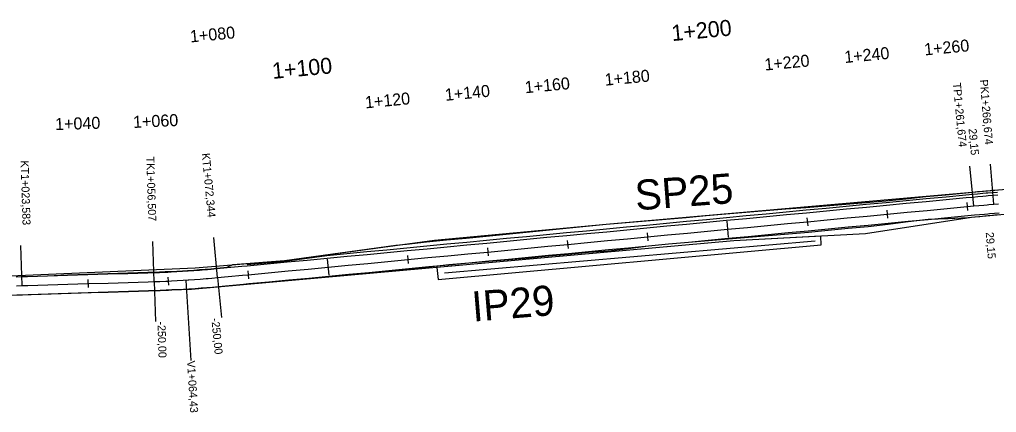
# Model space of a CAD drawing. Extents: x -636600 to -628587, y -1090963 to -1085869.
# Drawn here: x -634250.1 to -634006.6, y -1089466.5 to -1089368.6 of the extents above; entities that cross this region are included whole.
import ezdxf

# ---------------------------------------------------------------- set-up
doc = ezdxf.new("R2010")
doc.units = 0
for name, color, linetype in [('01_PARCELY_NÁVRH_PC', 7, 'Continuous'), ('03_PC_OBJEKTY_NÁVRH', 7, 'Continuous'), ('06_ÚSES_IP_NAVRH', 7, 'Continuous'), ('dno příkopu', 7, 'Continuous'), ('HEKTOMETRY100', 7, 'Continuous'), ('HEKTOMETRY20', 7, 'Continuous'), ('HL_BODY', 7, 'Continuous'), ('POLOMERY', 7, 'Continuous'), ('situace_osa', 7, 'Continuous'), ('situace_těleso', 7, 'Continuous'), ('situace_vozovka', 7, 'Continuous'), ('VRCHOLY', 7, 'Continuous')]:
    doc.layers.add(name, color=color, linetype=linetype)

msp = doc.modelspace()

# ---------------------------------------------------------------- linework, layer by layer
at = {"layer": '01_PARCELY_NÁVRH_PC'}
for points in [[(-634269.86, -1089433.24), (-634206.34, -1089430.45), (-634184.01, -1089428.6), (-634146.66, -1089423.53), (-634103.9, -1089419.55), (-634000.36, -1089410.49)], [(-634000.04, -1089416.76), (-634012.79, -1089417.95), (-634039.24, -1089422.03), (-634072.06, -1089423.71), (-634207.27, -1089435.85), (-634252.19, -1089437.36)]]:
    msp.add_lwpolyline(points, dxfattribs=at)
msp.add_lwpolyline([(-634146.05, -1089430.35), (-634145.78, -1089433.34), (-634050.25, -1089424.76), (-634050.36, -1089422.6), (-634072.06, -1089423.71)], close=True, dxfattribs=at)
at = {"layer": '06_ÚSES_IP_NAVRH'}
msp.add_line((-634051.78, -1089423.85), (-634144.2, -1089431.8), dxfattribs=at)
at = {"layer": 'dno příkopu'}
msp.add_lwpolyline([(-634193.36, -1089429.66), (-634184, -1089428.8), (-634173.48, -1089427.35), (-634168.5, -1089426.88), (-634163.52, -1089426.41), (-634158.54, -1089425.94), (-634153.57, -1089425.47), (-634148.59, -1089424.99), (-634143.61, -1089424.52), (-634138.63, -1089424.05), (-634133.66, -1089423.58), (-634128.68, -1089423.11), (-634123.7, -1089422.64), (-634118.72, -1089422.17), (-634113.74, -1089421.69), (-634108.77, -1089421.22), (-634103.79, -1089420.75), (-634098.81, -1089420.28), (-634093.83, -1089419.81), (-634088.86, -1089419.34), (-634083.88, -1089418.87), (-634078.9, -1089418.39), (-634073.92, -1089417.92), (-634068.94, -1089417.45), (-634063.97, -1089416.98), (-634058.99, -1089416.51), (-634054.01, -1089416.04), (-634049.03, -1089415.57), (-634044.06, -1089415.09), (-634039.08, -1089414.62), (-634034.1, -1089414.15), (-634029.12, -1089413.68), (-634024.14, -1089413.21), (-634019.17, -1089412.74), (-634014.19, -1089412.27), (-634012.52, -1089412.11), (-634011.28, -1089411.99), (-634010.02, -1089411.87), (-634009.19, -1089411.8), (-634008.76, -1089411.76), (-634007.5, -1089411.66), (-634006.32, -1089411.57)], dxfattribs=at)
at = {"layer": 'HEKTOMETRY100'}
for points in [[(-634073.83, -1089418.87), (-634073.46, -1089422.85)], [(-634173.39, -1089428.3), (-634173.01, -1089432.28)]]:
    msp.add_lwpolyline(points, dxfattribs=at)
at = {"layer": 'HEKTOMETRY20'}
for points in [[(-634033.92, -1089416.09), (-634033.73, -1089418.08)], [(-634014.01, -1089414.21), (-634013.82, -1089416.2)], [(-634053.83, -1089417.98), (-634053.64, -1089419.97)], [(-634113.56, -1089423.64), (-634113.37, -1089425.63)], [(-634093.65, -1089421.75), (-634093.46, -1089423.74)], [(-634133.47, -1089425.52), (-634133.28, -1089427.51)], [(-634153.38, -1089427.41), (-634153.19, -1089429.4)], [(-634193.2, -1089431.18), (-634193.02, -1089433.17)], [(-634233.06, -1089433.4), (-634233, -1089435.4)], [(-634213.09, -1089432.76), (-634213, -1089434.75)]]:
    msp.add_lwpolyline(points, dxfattribs=at)
at = {"layer": 'HL_BODY'}
for points in [[(-634012.24, -1089415.05), (-634013.19, -1089405.09)], [(-634007.26, -1089414.6), (-634008.06, -1089404.63)], [(-634216.53, -1089433.89), (-634216.85, -1089423.89)], [(-634200.73, -1089432.9), (-634201.67, -1089422.94)], [(-634249.44, -1089434.91), (-634249.75, -1089424.92)]]:
    msp.add_lwpolyline(points, dxfattribs=at)
at = {"layer": 'POLOMERY'}
for points in [[(-634012.24, -1089415.05), (-634013.19, -1089405.09)], [(-634007.26, -1089414.6), (-634008.06, -1089404.63)], [(-634249.44, -1089434.91), (-634249.75, -1089424.92)], [(-634200.73, -1089432.9), (-634199.79, -1089442.85)], [(-634216.53, -1089433.89), (-634216.22, -1089443.88)]]:
    msp.add_lwpolyline(points, dxfattribs=at)
at = {"layer": 'situace_osa'}
msp.add_lwpolyline([(-634250.87, -1089434.96), (-634249.44, -1089434.91), (-634248.03, -1089434.87), (-634243.03, -1089434.71), (-634238.03, -1089434.56), (-634233.03, -1089434.4), (-634228.04, -1089434.25), (-634223.04, -1089434.09), (-634218.04, -1089433.94), (-634216.53, -1089433.89), (-634215.1, -1089433.84), (-634213.66, -1089433.78), (-634213.04, -1089433.76), (-634212.22, -1089433.72), (-634210.78, -1089433.64), (-634209.34, -1089433.56), (-634208.05, -1089433.48), (-634207.91, -1089433.47), (-634206.47, -1089433.37), (-634205.04, -1089433.27), (-634203.6, -1089433.15), (-634203.07, -1089433.11), (-634202.17, -1089433.03), (-634200.73, -1089432.9), (-634198.09, -1089432.64), (-634194.5, -1089432.31), (-634193.11, -1089432.17), (-634188.13, -1089431.7), (-634183.15, -1089431.23), (-634178.18, -1089430.76), (-634173.2, -1089430.29), (-634168.22, -1089429.82), (-634163.24, -1089429.35), (-634158.27, -1089428.87), (-634153.29, -1089428.4), (-634148.31, -1089427.93), (-634143.33, -1089427.46), (-634138.35, -1089426.99), (-634133.38, -1089426.52), (-634128.4, -1089426.05), (-634123.42, -1089425.57), (-634118.44, -1089425.1), (-634113.47, -1089424.63), (-634108.49, -1089424.16), (-634103.51, -1089423.69), (-634098.53, -1089423.22), (-634093.56, -1089422.75), (-634088.58, -1089422.27), (-634083.6, -1089421.8), (-634078.62, -1089421.33), (-634073.64, -1089420.86), (-634068.67, -1089420.39), (-634063.69, -1089419.92), (-634058.71, -1089419.45), (-634053.73, -1089418.97), (-634048.76, -1089418.5), (-634043.78, -1089418.03), (-634038.8, -1089417.56), (-634033.82, -1089417.09), (-634028.84, -1089416.62), (-634023.87, -1089416.15), (-634018.89, -1089415.67), (-634013.91, -1089415.2), (-634012.24, -1089415.05), (-634011, -1089414.93), (-634009.76, -1089414.81), (-634008.93, -1089414.74), (-634008.51, -1089414.7), (-634007.26, -1089414.6), (-634006.1, -1089414.51)], dxfattribs=at)
at = {"layer": 'situace_těleso'}
for points in [[(-634156.27, -1089424.83), (-634153.65, -1089424.56), (-634148.68, -1089424.02), (-634143.71, -1089423.5), (-634138.73, -1089423.04), (-634133.75, -1089422.56), (-634128.78, -1089422.07), (-634123.8, -1089421.59), (-634118.82, -1089421.09), (-634113.85, -1089420.57), (-634108.88, -1089420.04), (-634103.9, -1089419.55), (-634098.92, -1089419.13), (-634093.94, -1089418.73), (-634088.95, -1089418.31), (-634083.97, -1089417.88), (-634078.99, -1089417.45), (-634074.01, -1089417.02), (-634069.03, -1089416.6), (-634064.04, -1089416.19), (-634059.06, -1089415.79), (-634054.07, -1089415.39), (-634049.09, -1089414.98), (-634044.1, -1089414.58), (-634039.12, -1089414.18), (-634034.14, -1089413.76), (-634029.16, -1089413.24), (-634024.19, -1089412.72), (-634019.21, -1089412.24), (-634014.24, -1089411.74), (-634012.57, -1089411.58), (-634011.33, -1089411.46), (-634010.07, -1089411.34), (-634009.24, -1089411.27), (-634008.81, -1089411.23), (-634007.54, -1089411.14), (-634006.35, -1089411.05)], [(-634005.9, -1089417.26), (-634007.04, -1089417.36), (-634008.27, -1089417.49), (-634008.69, -1089417.53), (-634009.5, -1089417.62), (-634010.74, -1089417.75), (-634011.98, -1089417.87), (-634013.65, -1089418.01), (-634018.65, -1089418.25), (-634023.65, -1089418.45), (-634028.62, -1089418.99), (-634033.58, -1089419.63), (-634038.55, -1089420.22), (-634043.53, -1089420.7), (-634048.5, -1089421.17), (-634053.48, -1089421.63), (-634058.46, -1089422.07), (-634063.44, -1089422.51), (-634068.43, -1089422.93), (-634073.41, -1089423.35), (-634078.39, -1089423.77), (-634083.37, -1089424.19), (-634088.36, -1089424.56), (-634093.34, -1089425.06), (-634098.3, -1089425.71), (-634103.26, -1089426.29), (-634108.25, -1089426.66), (-634113.23, -1089427.1), (-634118.21, -1089427.57), (-634123.19, -1089428.03), (-634128.17, -1089428.5), (-634133.15, -1089428.89), (-634138.14, -1089429.26), (-634143.12, -1089429.74), (-634148.09, -1089430.27), (-634153.06, -1089430.79), (-634158.04, -1089431.3), (-634163.01, -1089431.79), (-634167.99, -1089432.27), (-634172.97, -1089432.73), (-634177.95, -1089433.17), (-634182.92, -1089433.66), (-634187.9, -1089434.11), (-634192.88, -1089434.55), (-634194.28, -1089434.68), (-634197.87, -1089434.98), (-634200.51, -1089435.21), (-634201.96, -1089435.34), (-634202.87, -1089435.41), (-634203.41, -1089435.46), (-634204.86, -1089435.56), (-634206.31, -1089435.67), (-634207.76, -1089435.76), (-634207.9, -1089435.77), (-634209.21, -1089435.84), (-634210.66, -1089435.92), (-634212.11, -1089435.99), (-634212.94, -1089436.02), (-634213.56, -1089436.05), (-634215.01, -1089436.11), (-634216.46, -1089436.16), (-634217.97, -1089436.21), (-634222.97, -1089436.38), (-634227.96, -1089436.54), (-634232.96, -1089436.71), (-634237.96, -1089436.87), (-634242.96, -1089437.04), (-634247.95, -1089437.21), (-634249.37, -1089437.25), (-634250.78, -1089437.3)], [(-634196.96, -1089429.67), (-634184.01, -1089428.6), (-634156.27, -1089424.83)], [(-634250.95, -1089432.69), (-634249.51, -1089432.64), (-634248.1, -1089432.59), (-634243.1, -1089432.42), (-634238.1, -1089432.25), (-634233.11, -1089432.08), (-634228.11, -1089431.91), (-634223.11, -1089431.74), (-634218.11, -1089431.58), (-634216.61, -1089431.53), (-634215.18, -1089431.47), (-634213.76, -1089431.41), (-634213.15, -1089431.39), (-634212.33, -1089431.35), (-634210.91, -1089431.27), (-634209.49, -1089431.19), (-634208.21, -1089431.11), (-634208.06, -1089431.1), (-634206.64, -1089431.01), (-634205.22, -1089430.91), (-634203.8, -1089430.8), (-634203.27, -1089430.76), (-634202.37, -1089430.68), (-634200.95, -1089430.56), (-634198.31, -1089430.32), (-634196.96, -1089429.67)]]:
    msp.add_lwpolyline(points, dxfattribs=at)
at = {"layer": 'situace_vozovka'}
for points in [[(-634250.95, -1089432.71), (-634249.51, -1089432.66), (-634248.1, -1089432.62), (-634243.1, -1089432.46), (-634238.1, -1089432.31), (-634233.1, -1089432.15), (-634228.11, -1089432), (-634223.11, -1089431.84), (-634218.11, -1089431.69), (-634216.6, -1089431.64), (-634215.18, -1089431.59), (-634213.75, -1089431.53), (-634213.15, -1089431.51), (-634212.33, -1089431.47), (-634210.9, -1089431.4), (-634209.48, -1089431.32), (-634208.2, -1089431.24), (-634208.05, -1089431.23), (-634206.63, -1089431.13), (-634205.21, -1089431.02), (-634203.79, -1089430.91), (-634203.26, -1089430.86), (-634202.36, -1089430.79), (-634200.94, -1089430.66), (-634198.3, -1089430.4), (-634194.71, -1089430.07), (-634193.32, -1089429.93), (-634188.34, -1089429.46), (-634183.37, -1089428.99), (-634178.39, -1089428.52), (-634173.41, -1089428.05), (-634168.43, -1089427.58), (-634163.46, -1089427.11), (-634158.48, -1089426.63), (-634153.5, -1089426.16), (-634148.52, -1089425.69), (-634143.54, -1089425.22), (-634138.57, -1089424.75), (-634133.59, -1089424.28), (-634128.61, -1089423.81), (-634123.63, -1089423.33), (-634118.66, -1089422.86), (-634113.68, -1089422.39), (-634108.7, -1089421.92), (-634103.72, -1089421.45), (-634098.74, -1089420.98), (-634093.77, -1089420.51), (-634088.79, -1089420.03), (-634083.81, -1089419.56), (-634078.83, -1089419.09), (-634073.86, -1089418.62), (-634068.88, -1089418.15), (-634063.9, -1089417.68), (-634058.92, -1089417.21), (-634053.95, -1089416.73), (-634048.97, -1089416.26), (-634043.99, -1089415.79), (-634039.01, -1089415.32), (-634034.03, -1089414.85), (-634029.06, -1089414.38), (-634024.08, -1089413.91), (-634019.1, -1089413.43), (-634014.12, -1089412.96), (-634012.46, -1089412.81), (-634011.21, -1089412.69), (-634009.96, -1089412.57), (-634009.13, -1089412.5), (-634008.7, -1089412.46), (-634007.44, -1089412.36), (-634006.26, -1089412.27)], [(-634250.78, -1089437.21), (-634249.37, -1089437.16), (-634247.96, -1089437.12), (-634242.96, -1089436.96), (-634237.96, -1089436.81), (-634232.96, -1089436.65), (-634227.97, -1089436.49), (-634222.97, -1089436.34), (-634217.97, -1089436.18), (-634216.47, -1089436.14), (-634215.01, -1089436.09), (-634213.56, -1089436.03), (-634212.94, -1089436), (-634212.11, -1089435.96), (-634210.66, -1089435.89), (-634209.21, -1089435.81), (-634207.91, -1089435.73), (-634207.76, -1089435.72), (-634206.31, -1089435.62), (-634204.86, -1089435.51), (-634203.41, -1089435.39), (-634202.87, -1089435.35), (-634201.97, -1089435.27), (-634200.52, -1089435.14), (-634197.88, -1089434.88), (-634194.29, -1089434.55), (-634192.9, -1089434.41), (-634187.92, -1089433.94), (-634182.94, -1089433.47), (-634177.96, -1089433), (-634172.99, -1089432.53), (-634168.01, -1089432.06), (-634163.03, -1089431.59), (-634158.05, -1089431.11), (-634153.08, -1089430.64), (-634148.1, -1089430.17), (-634143.12, -1089429.7), (-634138.14, -1089429.23), (-634133.16, -1089428.76), (-634128.19, -1089428.29), (-634123.21, -1089427.81), (-634118.23, -1089427.34), (-634113.25, -1089426.87), (-634108.28, -1089426.4), (-634103.3, -1089425.93), (-634098.32, -1089425.46), (-634093.34, -1089424.99), (-634088.37, -1089424.51), (-634083.39, -1089424.04), (-634078.41, -1089423.57), (-634073.43, -1089423.1), (-634068.45, -1089422.63), (-634063.48, -1089422.16), (-634058.5, -1089421.69), (-634053.52, -1089421.21), (-634048.54, -1089420.74), (-634043.57, -1089420.27), (-634038.59, -1089419.8), (-634033.61, -1089419.33), (-634028.63, -1089418.86), (-634023.65, -1089418.39), (-634018.68, -1089417.91), (-634013.7, -1089417.44), (-634012.03, -1089417.29), (-634010.79, -1089417.17), (-634009.55, -1089417.05), (-634008.74, -1089416.98), (-634008.32, -1089416.94), (-634007.09, -1089416.84), (-634005.94, -1089416.75)]]:
    msp.add_lwpolyline(points, dxfattribs=at)
at = {"layer": 'VRCHOLY'}
msp.add_lwpolyline([(-634208.62, -1089433.64), (-634207.36, -1089453.6)], dxfattribs=at)

# ---------------------------------------------------------------- texts
at = {"layer": '03_PC_OBJEKTY_NÁVRH'}
msp.add_text('SP25', height=7.5, rotation=4.3347, dxfattribs=at).set_placement((-634096.42, -1089416.15))
at = {"layer": '06_ÚSES_IP_NAVRH'}
msp.add_text('IP29', height=7.5, rotation=4.7013, dxfattribs=at).set_placement((-634137.05, -1089443.88))
at = {"layer": 'HEKTOMETRY100'}
for s, p in [('1+200', (-634087.4, -1089373.95)), ('1+100', (-634186.96, -1089383.38))]:
    msp.add_text(s, height=4, rotation=5.4099, dxfattribs=at).set_placement(p)
at = {"layer": 'HEKTOMETRY20'}
for s, rotation, p in [('1+080', 5.4099, (-634207.46, -1089374.29)), ('1+260', 5.4099, (-634024.47, -1089377.53)), ('1+220', 5.4099, (-634064.29, -1089381.3)), ('1+240', 5.4099, (-634044.38, -1089379.42)), ('1+180', 5.4099, (-634104.11, -1089385.07)), ('1+140', 5.4099, (-634143.93, -1089388.84)), ('1+160', 5.4099, (-634124.02, -1089386.96)), ('1+120', 5.4099, (-634163.84, -1089390.73)), ('1+060', 2.581, (-634221.73, -1089395.61)), ('1+040', 1.7804, (-634241.18, -1089396.14))]:
    msp.add_text(s, height=3, rotation=rotation, dxfattribs=at).set_placement(p)
at = {"layer": 'HL_BODY'}
for s, rotation, p in [('TP1+261,674', 275.4099, (-634017.47, -1089384.4)), ('PK1+266,674', 274.5673, (-634010.74, -1089383.6)), ('KT1+072,344', 275.4099, (-634204.67, -1089401.95)), ('KT1+023,583', 271.7804, (-634249.83, -1089403.73)), ('TK1+056,507', 271.7804, (-634218.5, -1089402.75))]:
    msp.add_text(s, height=2, rotation=rotation, dxfattribs=at).set_placement(p)
at = {"layer": 'POLOMERY'}
for s, rotation, p in [('29,15', 275.4099, (-634013.56, -1089395.81)), ('29,15', 274.5673, (-634009.27, -1089421.63)), ('-250,00', 275.4099, (-634202.28, -1089443.09)), ('-250,00', 271.7804, (-634215.72, -1089443.87))]:
    msp.add_text(s, height=2, rotation=rotation, dxfattribs=at).set_placement(p)
at = {"layer": 'VRCHOLY'}
msp.add_text('V1+064,43', height=2, rotation=273.5952, dxfattribs=at).set_placement((-634208.36, -1089453.67))

doc.saveas('drawing.dxf')
